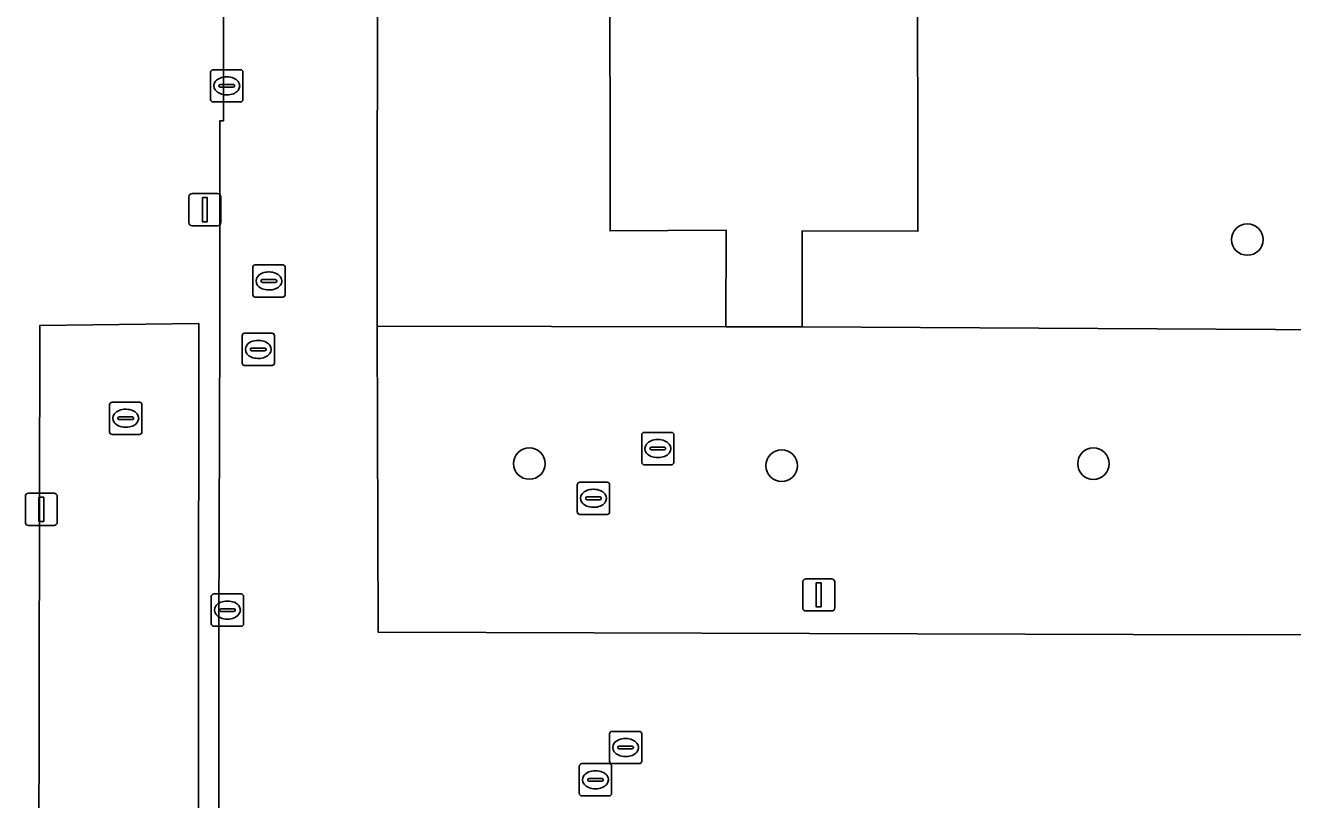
# Model space of a CAD drawing. Extents: x 161477 to 163040, y 383680 to 384871.
# Drawn here: x 161820.86 to 161860.15, y 384113.96 to 384137.98 of the extents above; entities that cross this region are included whole.
import ezdxf

# ---------------------------------------------------------------- set-up
doc = ezdxf.new("R2010")
doc.units = 0
for name, color, linetype in [('IMGEO_Boom', 7, 'Continuous'), ('IMGEO_Brandkraan', 7, 'Continuous'), ('IMGEO_Groenvoorziening', 7, 'Continuous'), ('IMGEO_Kolk', 7, 'Continuous'), ('IMGEO_Lichtmast', 7, 'Continuous'), ('IMGEO_Parkeervlak_open', 7, 'Continuous'), ('IMGEO_Rijbaan_lokaal_open', 7, 'Continuous'), ('IMGEO_Rioolput', 7, 'Continuous'), ('IMGEO_Voetpad_halfverhard', 7, 'Continuous'), ('IMGEO_Voetpad_open', 7, 'Continuous')]:
    doc.layers.add(name, color=color, linetype=linetype)

msp = doc.modelspace()

# ---------------------------------------------------------------- linework, layer by layer
at = {"layer": 'IMGEO_Boom'}
for centre in [(161858.75, 384131.335), (161836.486, 384124.385), (161853.978, 384124.381), (161844.311, 384124.318)]:
    msp.add_circle(centre, 0.489, dxfattribs=at)
at = {"layer": 'IMGEO_Brandkraan'}
for p, q in [((161827.909, 384129.624), (161827.909, 384130.476)), ((161827.984, 384130.55), (161828.836, 384130.55)), ((161828.91, 384130.476), (161828.91, 384129.624)), ((161828.168, 384130.044), (161828.168, 384130.056)), ((161828.606, 384130.007), (161828.208, 384130.007)), ((161828.211, 384130.093), (161828.609, 384130.093)), ((161828.397, 384130.33), (161828.422, 384130.33)), ((161828.652, 384130.056), (161828.652, 384130.044)), ((161828.836, 384129.55), (161827.984, 384129.55)), ((161828.42, 384129.77), (161828.395, 384129.77))]:
    msp.add_line(p, q, dxfattribs=at)
for points in [[(161827.909, 384129.624), (161827.909, 384130.476)], [(161827.984, 384130.55), (161828.836, 384130.55)], [(161828.91, 384130.476), (161828.91, 384129.624)], [(161828.836, 384129.55), (161827.984, 384129.55)]]:
    msp.add_lwpolyline(points, dxfattribs=at)
for centre, radius, start, end in [((161827.986, 384130.474), 0.0765, 91.552, 178.448), ((161827.986, 384130.474), 0.0765, 91.552, 178.448), ((161828.834, 384130.474), 0.0765, 1.552, 88.448), ((161828.834, 384130.474), 0.0765, 1.552, 88.448), ((161828.208, 384130.053), 0.0403, 85.8775, 175.7526), ((161828.205, 384130.043), 0.0366, 178.938, 274.7102), ((161828.609, 384130.05), 0.043, 264.8664, 352.4533), ((161828.613, 384130.055), 0.0386, 1.7309, 96.639), ((161827.986, 384129.626), 0.0765, 181.552, 268.448), ((161827.986, 384129.626), 0.0765, 181.552, 268.448), ((161828.834, 384129.626), 0.0765, 271.552, 358.448), ((161828.834, 384129.626), 0.0765, 271.552, 358.448)]:
    msp.add_arc(centre, radius, start, end, dxfattribs=at)
for centre, major_axis, ratio, start_param, end_param in [((161828.396, 384130.05), (-0.387, 0.002), 0.722429, 4.712389, 7.853982), ((161828.421, 384130.05), (-0.39, 0.002), 0.717154, 1.570796, 4.712389)]:
    msp.add_ellipse(centre, major_axis=major_axis, ratio=ratio, start_param=start_param, end_param=end_param, dxfattribs=at)
at = {"layer": 'IMGEO_Groenvoorziening'}
for points in [[(161831.778, 384142.069), (161831.769, 384128.646), (161842.583, 384128.625), (161842.591, 384131.622), (161838.988, 384131.605), (161838.982, 384141.189)], [(161848.518, 384141.177), (161848.536, 384131.59), (161844.946, 384131.61), (161844.945, 384128.623), (161863.289, 384128.521)]]:
    msp.add_lwpolyline(points, dxfattribs=at)
at = {"layer": 'IMGEO_Kolk'}
for p, q in [((161826.602, 384135.677), (161826.602, 384136.529)), ((161826.677, 384136.603), (161827.529, 384136.603)), ((161827.09, 384136.383), (161827.115, 384136.383)), ((161827.603, 384136.529), (161827.603, 384135.677)), ((161826.861, 384136.097), (161826.861, 384136.109)), ((161827.299, 384136.06), (161826.901, 384136.06)), ((161826.904, 384136.146), (161827.302, 384136.146)), ((161827.345, 384136.109), (161827.345, 384136.097)), ((161827.529, 384135.603), (161826.677, 384135.603)), ((161827.113, 384135.823), (161827.088, 384135.823)), ((161827.653, 384128.427), (161828.505, 384128.427)), ((161827.578, 384127.501), (161827.578, 384128.353)), ((161828.066, 384128.207), (161828.091, 384128.207)), ((161828.579, 384128.353), (161828.579, 384127.501)), ((161827.837, 384127.921), (161827.837, 384127.933)), ((161828.275, 384127.884), (161827.877, 384127.884)), ((161827.88, 384127.97), (161828.278, 384127.97)), ((161828.089, 384127.647), (161828.064, 384127.647)), ((161828.321, 384127.933), (161828.321, 384127.921)), ((161828.505, 384127.427), (161827.653, 384127.427)), ((161826.622, 384119.413), (161826.622, 384120.265)), ((161826.697, 384120.339), (161827.549, 384120.339)), ((161827.11, 384120.119), (161827.135, 384120.119)), ((161827.623, 384120.265), (161827.623, 384119.413)), ((161826.881, 384119.833), (161826.881, 384119.845)), ((161827.319, 384119.796), (161826.921, 384119.796)), ((161826.924, 384119.882), (161827.322, 384119.882)), ((161827.365, 384119.845), (161827.365, 384119.833)), ((161827.549, 384119.339), (161826.697, 384119.339)), ((161827.133, 384119.559), (161827.108, 384119.559))]:
    msp.add_line(p, q, dxfattribs=at)
for points in [[(161826.602, 384135.677), (161826.602, 384136.529)], [(161826.677, 384136.603), (161827.529, 384136.603)], [(161827.603, 384136.529), (161827.603, 384135.677)], [(161827.529, 384135.603), (161826.677, 384135.603)], [(161827.653, 384128.427), (161828.505, 384128.427)], [(161827.578, 384127.501), (161827.578, 384128.353)], [(161828.579, 384128.353), (161828.579, 384127.501)], [(161828.505, 384127.427), (161827.653, 384127.427)], [(161826.622, 384119.413), (161826.622, 384120.265)], [(161826.697, 384120.339), (161827.549, 384120.339)], [(161827.623, 384120.265), (161827.623, 384119.413)], [(161827.549, 384119.339), (161826.697, 384119.339)]]:
    msp.add_lwpolyline(points, dxfattribs=at)
for centre, radius, start, end in [((161826.679, 384136.527), 0.0765, 91.552, 178.448), ((161826.679, 384136.527), 0.0765, 91.552, 178.448), ((161827.527, 384136.527), 0.0765, 1.552, 88.448), ((161827.527, 384136.527), 0.0765, 1.552, 88.448), ((161826.901, 384136.106), 0.0403, 85.8775, 175.7526), ((161826.898, 384136.096), 0.0366, 178.938, 274.7102), ((161827.302, 384136.103), 0.043, 264.8664, 352.4533), ((161827.306, 384136.108), 0.0386, 1.7309, 96.639), ((161826.679, 384135.679), 0.0765, 181.552, 268.448), ((161826.679, 384135.679), 0.0765, 181.552, 268.448), ((161827.527, 384135.679), 0.0765, 271.552, 358.448), ((161827.527, 384135.679), 0.0765, 271.552, 358.448), ((161827.655, 384128.351), 0.0765, 91.552, 178.448), ((161827.655, 384128.351), 0.0765, 91.552, 178.448), ((161828.503, 384128.351), 0.0765, 1.552, 88.448), ((161828.503, 384128.351), 0.0765, 1.552, 88.448), ((161827.877, 384127.93), 0.0403, 85.8775, 175.7526), ((161827.874, 384127.92), 0.0366, 178.938, 274.7102), ((161828.278, 384127.927), 0.043, 264.8664, 352.4533), ((161828.282, 384127.932), 0.0386, 1.7309, 96.639), ((161827.655, 384127.503), 0.0765, 181.552, 268.448), ((161827.655, 384127.503), 0.0765, 181.552, 268.448), ((161828.503, 384127.503), 0.0765, 271.552, 358.448), ((161828.503, 384127.503), 0.0765, 271.552, 358.448), ((161826.699, 384120.263), 0.0765, 91.552, 178.448), ((161826.699, 384120.263), 0.0765, 91.552, 178.448), ((161827.547, 384120.263), 0.0765, 1.552, 88.448), ((161827.547, 384120.263), 0.0765, 1.552, 88.448), ((161826.921, 384119.842), 0.0403, 85.8775, 175.7526), ((161826.918, 384119.832), 0.0366, 178.938, 274.7102), ((161827.322, 384119.839), 0.043, 264.8664, 352.4533), ((161827.326, 384119.844), 0.0386, 1.7309, 96.639), ((161826.699, 384119.415), 0.0765, 181.552, 268.448), ((161826.699, 384119.415), 0.0765, 181.552, 268.448), ((161827.547, 384119.415), 0.0765, 271.552, 358.448), ((161827.547, 384119.415), 0.0765, 271.552, 358.448)]:
    msp.add_arc(centre, radius, start, end, dxfattribs=at)
for centre, major_axis, ratio, start_param, end_param in [((161827.089, 384136.103), (-0.387, 0.002), 0.722429, 4.712389, 7.853982), ((161827.114, 384136.103), (-0.39, 0.002), 0.717154, 1.570796, 4.712389), ((161828.065, 384127.927), (-0.387, 0.002), 0.722429, 4.712389, 7.853982), ((161828.09, 384127.927), (-0.39, 0.002), 0.717154, 1.570796, 4.712389), ((161827.109, 384119.839), (-0.387, 0.002), 0.722429, 4.712389, 7.853982), ((161827.134, 384119.839), (-0.39, 0.002), 0.717154, 1.570796, 4.712389)]:
    msp.add_ellipse(centre, major_axis=major_axis, ratio=ratio, start_param=start_param, end_param=end_param, dxfattribs=at)
at = {"layer": 'IMGEO_Lichtmast'}
for p, q in [((161826.025, 384132.76), (161826.815, 384132.76)), ((161826.815, 384132.76), (161826.025, 384132.76)), ((161825.925, 384131.86), (161825.925, 384132.66)), ((161825.925, 384132.66), (161825.925, 384131.86)), ((161826.915, 384132.66), (161826.915, 384131.86)), ((161826.915, 384131.86), (161826.915, 384132.66)), ((161826.815, 384131.76), (161826.025, 384131.76)), ((161826.025, 384131.76), (161826.815, 384131.76)), ((161820.856, 384122.564), (161820.856, 384123.364)), ((161820.856, 384123.364), (161820.856, 384122.564)), ((161820.956, 384123.464), (161821.746, 384123.464)), ((161821.746, 384123.464), (161820.956, 384123.464)), ((161821.846, 384123.364), (161821.846, 384122.564)), ((161821.846, 384122.564), (161821.846, 384123.364)), ((161821.746, 384122.464), (161820.956, 384122.464)), ((161820.956, 384122.464), (161821.746, 384122.464)), ((161844.963, 384119.911), (161844.963, 384120.711)), ((161844.963, 384120.711), (161844.963, 384119.911)), ((161845.063, 384120.811), (161845.853, 384120.811)), ((161845.853, 384120.811), (161845.063, 384120.811)), ((161845.953, 384120.711), (161845.953, 384119.911)), ((161845.953, 384119.911), (161845.953, 384120.711)), ((161845.853, 384119.811), (161845.063, 384119.811)), ((161845.063, 384119.811), (161845.853, 384119.811))]:
    msp.add_line(p, q, dxfattribs=at)
for points in [[(161826.345, 384132.635), (161826.495, 384132.635), (161826.495, 384131.885), (161826.345, 384131.885), (161826.345, 384132.635)], [(161821.276, 384123.339), (161821.426, 384123.339), (161821.426, 384122.589), (161821.276, 384122.589), (161821.276, 384123.339)], [(161845.383, 384120.686), (161845.533, 384120.686), (161845.533, 384119.936), (161845.383, 384119.936), (161845.383, 384120.686)]]:
    msp.add_lwpolyline(points, dxfattribs=at)
for centre, start, end in [((161826.025, 384132.66), 90, 180), ((161826.025, 384132.66), 90, 180), ((161826.815, 384132.66), 0, 90), ((161826.815, 384132.66), 360, 90), ((161826.025, 384131.86), 180, 270), ((161826.025, 384131.86), 180, 270), ((161826.815, 384131.86), 270, 0), ((161826.815, 384131.86), 270, 0), ((161820.956, 384123.364), 90, 180), ((161820.956, 384123.364), 90, 180), ((161821.746, 384123.364), 0, 90), ((161821.746, 384123.364), 360, 90), ((161820.956, 384122.564), 180, 270), ((161820.956, 384122.564), 180, 270), ((161821.746, 384122.564), 270, 0), ((161821.746, 384122.564), 270, 0), ((161845.063, 384120.711), 90, 180), ((161845.063, 384120.711), 90, 180), ((161845.853, 384120.711), 0, 90), ((161845.853, 384120.711), 360, 90), ((161845.063, 384119.911), 180, 270), ((161845.063, 384119.911), 180, 270), ((161845.853, 384119.911), 270, 0), ((161845.853, 384119.911), 270, 0)]:
    msp.add_arc(centre, 0.1, start, end, dxfattribs=at)
at = {"layer": 'IMGEO_Parkeervlak_open'}
msp.add_lwpolyline([(161826.235, 384128.735), (161821.309, 384128.67), (161821.203, 384071.75), (161826.188, 384073.756)], close=True, dxfattribs=at)
at = {"layer": 'IMGEO_Rijbaan_lokaal_open'}
for points in [[(161827.011, 384146.874), (161827, 384135.02), (161826.892, 384135.02), (161826.892, 384130.648), (161826.886, 384128.599), (161826.859, 384119.232), (161826.869, 384084.449)], [(161867.138, 384119.099), (161858.546, 384119.067), (161831.796, 384119.155), (161831.769, 384128.646), (161831.778, 384142.069)]]:
    msp.add_lwpolyline(points, dxfattribs=at)
at = {"layer": 'IMGEO_Rioolput'}
for p, q in [((161823.469, 384125.364), (161823.469, 384126.216)), ((161823.544, 384126.29), (161824.396, 384126.29)), ((161823.957, 384126.07), (161823.982, 384126.07)), ((161824.47, 384126.216), (161824.47, 384125.364)), ((161823.728, 384125.784), (161823.728, 384125.796)), ((161824.166, 384125.747), (161823.768, 384125.747)), ((161823.771, 384125.833), (161824.169, 384125.833)), ((161824.212, 384125.796), (161824.212, 384125.784)), ((161824.396, 384125.29), (161823.544, 384125.29)), ((161823.98, 384125.51), (161823.955, 384125.51)), ((161839.969, 384124.424), (161839.969, 384125.276)), ((161840.044, 384125.35), (161840.896, 384125.35)), ((161840.97, 384125.276), (161840.97, 384124.424)), ((161840.228, 384124.844), (161840.228, 384124.856)), ((161840.271, 384124.893), (161840.669, 384124.893)), ((161840.457, 384125.13), (161840.482, 384125.13)), ((161840.712, 384124.856), (161840.712, 384124.844)), ((161840.666, 384124.807), (161840.268, 384124.807)), ((161840.48, 384124.57), (161840.455, 384124.57)), ((161840.896, 384124.35), (161840.044, 384124.35)), ((161837.973, 384122.881), (161837.973, 384123.733)), ((161838.048, 384123.807), (161838.9, 384123.807)), ((161838.974, 384123.733), (161838.974, 384122.881)), ((161838.232, 384123.301), (161838.232, 384123.313)), ((161838.67, 384123.264), (161838.272, 384123.264)), ((161838.275, 384123.35), (161838.673, 384123.35)), ((161838.461, 384123.587), (161838.486, 384123.587)), ((161838.716, 384123.313), (161838.716, 384123.301)), ((161838.484, 384123.027), (161838.459, 384123.027)), ((161838.9, 384122.807), (161838.048, 384122.807)), ((161838.969, 384115.148), (161838.969, 384116)), ((161839.044, 384116.074), (161839.896, 384116.074)), ((161839.457, 384115.854), (161839.482, 384115.854)), ((161839.97, 384116), (161839.97, 384115.148)), ((161839.228, 384115.568), (161839.228, 384115.58)), ((161839.666, 384115.531), (161839.268, 384115.531)), ((161839.271, 384115.617), (161839.669, 384115.617)), ((161839.712, 384115.58), (161839.712, 384115.568)), ((161838.11, 384115.074), (161838.962, 384115.074)), ((161839.896, 384115.074), (161839.044, 384115.074)), ((161839.48, 384115.294), (161839.455, 384115.294)), ((161838.035, 384114.148), (161838.035, 384115)), ((161838.337, 384114.617), (161838.735, 384114.617)), ((161838.523, 384114.854), (161838.548, 384114.854)), ((161839.036, 384115), (161839.036, 384114.148)), ((161838.294, 384114.568), (161838.294, 384114.58)), ((161838.732, 384114.531), (161838.334, 384114.531)), ((161838.546, 384114.294), (161838.521, 384114.294)), ((161838.778, 384114.58), (161838.778, 384114.568)), ((161838.962, 384114.074), (161838.11, 384114.074))]:
    msp.add_line(p, q, dxfattribs=at)
for points in [[(161823.469, 384125.364), (161823.469, 384126.216)], [(161823.544, 384126.29), (161824.396, 384126.29)], [(161824.47, 384126.216), (161824.47, 384125.364)], [(161824.396, 384125.29), (161823.544, 384125.29)], [(161839.969, 384124.424), (161839.969, 384125.276)], [(161840.044, 384125.35), (161840.896, 384125.35)], [(161840.97, 384125.276), (161840.97, 384124.424)], [(161840.896, 384124.35), (161840.044, 384124.35)], [(161837.973, 384122.881), (161837.973, 384123.733)], [(161838.048, 384123.807), (161838.9, 384123.807)], [(161838.974, 384123.733), (161838.974, 384122.881)], [(161838.9, 384122.807), (161838.048, 384122.807)], [(161838.969, 384115.148), (161838.969, 384116)], [(161839.044, 384116.074), (161839.896, 384116.074)], [(161839.97, 384116), (161839.97, 384115.148)], [(161838.11, 384115.074), (161838.962, 384115.074)], [(161839.896, 384115.074), (161839.044, 384115.074)], [(161838.035, 384114.148), (161838.035, 384115)], [(161839.036, 384115), (161839.036, 384114.148)], [(161838.962, 384114.074), (161838.11, 384114.074)]]:
    msp.add_lwpolyline(points, dxfattribs=at)
for centre, radius, start, end in [((161823.546, 384126.214), 0.0765, 91.552, 178.448), ((161823.546, 384126.214), 0.0765, 91.552, 178.448), ((161824.394, 384126.214), 0.0765, 1.552, 88.448), ((161824.394, 384126.214), 0.0765, 1.552, 88.448), ((161823.768, 384125.793), 0.0403, 85.8775, 175.7526), ((161823.765, 384125.783), 0.0366, 178.938, 274.7102), ((161824.169, 384125.79), 0.043, 264.8664, 352.4533), ((161824.173, 384125.795), 0.0386, 1.7309, 96.639), ((161823.546, 384125.366), 0.0765, 181.552, 268.448), ((161823.546, 384125.366), 0.0765, 181.552, 268.448), ((161824.394, 384125.366), 0.0765, 271.552, 358.448), ((161824.394, 384125.366), 0.0765, 271.552, 358.448), ((161840.046, 384125.274), 0.0765, 91.552, 178.448), ((161840.046, 384125.274), 0.0765, 91.552, 178.448), ((161840.894, 384125.274), 0.0765, 1.552, 88.448), ((161840.894, 384125.274), 0.0765, 1.552, 88.448), ((161840.268, 384124.853), 0.0403, 85.8775, 175.7526), ((161840.265, 384124.843), 0.0366, 178.938, 274.7102), ((161840.669, 384124.85), 0.043, 264.8664, 352.4533), ((161840.673, 384124.855), 0.0386, 1.7309, 96.639), ((161840.046, 384124.426), 0.0765, 181.552, 268.448), ((161840.046, 384124.426), 0.0765, 181.552, 268.448), ((161840.894, 384124.426), 0.0765, 271.552, 358.448), ((161840.894, 384124.426), 0.0765, 271.552, 358.448), ((161838.05, 384123.731), 0.0765, 91.552, 178.448), ((161838.05, 384123.731), 0.0765, 91.552, 178.448), ((161838.898, 384123.731), 0.0765, 1.552, 88.448), ((161838.898, 384123.731), 0.0765, 1.552, 88.448), ((161838.272, 384123.31), 0.0403, 85.8775, 175.7526), ((161838.269, 384123.3), 0.0366, 178.938, 274.7102), ((161838.673, 384123.307), 0.043, 264.8664, 352.4533), ((161838.677, 384123.312), 0.0386, 1.7309, 96.639), ((161838.05, 384122.883), 0.0765, 181.552, 268.448), ((161838.05, 384122.883), 0.0765, 181.552, 268.448), ((161838.898, 384122.883), 0.0765, 271.552, 358.448), ((161838.898, 384122.883), 0.0765, 271.552, 358.448), ((161839.046, 384115.998), 0.0765, 91.552, 178.448), ((161839.046, 384115.998), 0.0765, 91.552, 178.448), ((161839.894, 384115.998), 0.0765, 1.552, 88.448), ((161839.894, 384115.998), 0.0765, 1.552, 88.448), ((161839.268, 384115.577), 0.0403, 85.8775, 175.7526), ((161839.265, 384115.567), 0.0366, 178.938, 274.7102), ((161839.669, 384115.574), 0.043, 264.8664, 352.4533), ((161839.673, 384115.579), 0.0386, 1.7309, 96.639), ((161838.112, 384114.998), 0.0765, 91.552, 178.448), ((161838.112, 384114.998), 0.0765, 91.552, 178.448), ((161838.96, 384114.998), 0.0765, 1.552, 88.448), ((161838.96, 384114.998), 0.0765, 1.552, 88.448), ((161839.046, 384115.15), 0.0765, 181.552, 268.448), ((161839.046, 384115.15), 0.0765, 181.552, 268.448), ((161839.894, 384115.15), 0.0765, 271.552, 358.448), ((161839.894, 384115.15), 0.0765, 271.552, 358.448), ((161838.334, 384114.577), 0.0403, 85.8775, 175.7526), ((161838.739, 384114.579), 0.0386, 1.7309, 96.639), ((161838.331, 384114.567), 0.0366, 178.938, 274.7102), ((161838.735, 384114.574), 0.043, 264.8664, 352.4533), ((161838.112, 384114.15), 0.0765, 181.552, 268.448), ((161838.112, 384114.15), 0.0765, 181.552, 268.448), ((161838.96, 384114.15), 0.0765, 271.552, 358.448), ((161838.96, 384114.15), 0.0765, 271.552, 358.448)]:
    msp.add_arc(centre, radius, start, end, dxfattribs=at)
for centre, major_axis, ratio, start_param, end_param in [((161823.956, 384125.79), (-0.387, 0.002), 0.722429, 4.712389, 7.853982), ((161823.981, 384125.79), (-0.39, 0.002), 0.717154, 1.570796, 4.712389), ((161840.456, 384124.85), (-0.387, 0.002), 0.722429, 4.712389, 7.853982), ((161840.481, 384124.85), (-0.39, 0.002), 0.717154, 1.570796, 4.712389), ((161838.46, 384123.307), (-0.387, 0.002), 0.722429, 4.712389, 7.853982), ((161838.485, 384123.307), (-0.39, 0.002), 0.717154, 1.570796, 4.712389), ((161839.456, 384115.574), (-0.387, 0.002), 0.722429, 4.712389, 7.853982), ((161839.481, 384115.574), (-0.39, 0.002), 0.717154, 1.570796, 4.712389), ((161838.522, 384114.574), (-0.387, 0.002), 0.722429, 4.712389, 7.853982), ((161838.547, 384114.574), (-0.39, 0.002), 0.717154, 1.570796, 4.712389)]:
    msp.add_ellipse(centre, major_axis=major_axis, ratio=ratio, start_param=start_param, end_param=end_param, dxfattribs=at)
at = {"layer": 'IMGEO_Voetpad_halfverhard'}
msp.add_lwpolyline([(161842.583, 384128.625), (161844.945, 384128.623), (161844.946, 384131.61), (161848.536, 384131.59), (161848.518, 384141.177), (161838.982, 384141.189), (161838.988, 384131.605), (161842.591, 384131.622)], close=True, dxfattribs=at)
at = {"layer": 'IMGEO_Voetpad_open'}
for points in [[(161826.869, 384084.449), (161826.859, 384119.232), (161826.886, 384128.599), (161826.892, 384130.648), (161826.892, 384135.02), (161827, 384135.02), (161827.011, 384146.874)], [(161863.289, 384128.521), (161844.945, 384128.623), (161842.583, 384128.625), (161831.769, 384128.646), (161831.796, 384119.155), (161858.546, 384119.067), (161867.138, 384119.099)]]:
    msp.add_lwpolyline(points, dxfattribs=at)
msp.add_lwpolyline([(161826.235, 384128.735), (161826.188, 384073.756), (161821.203, 384071.75), (161821.309, 384128.67)], close=True, dxfattribs=at)

doc.saveas('drawing.dxf')
